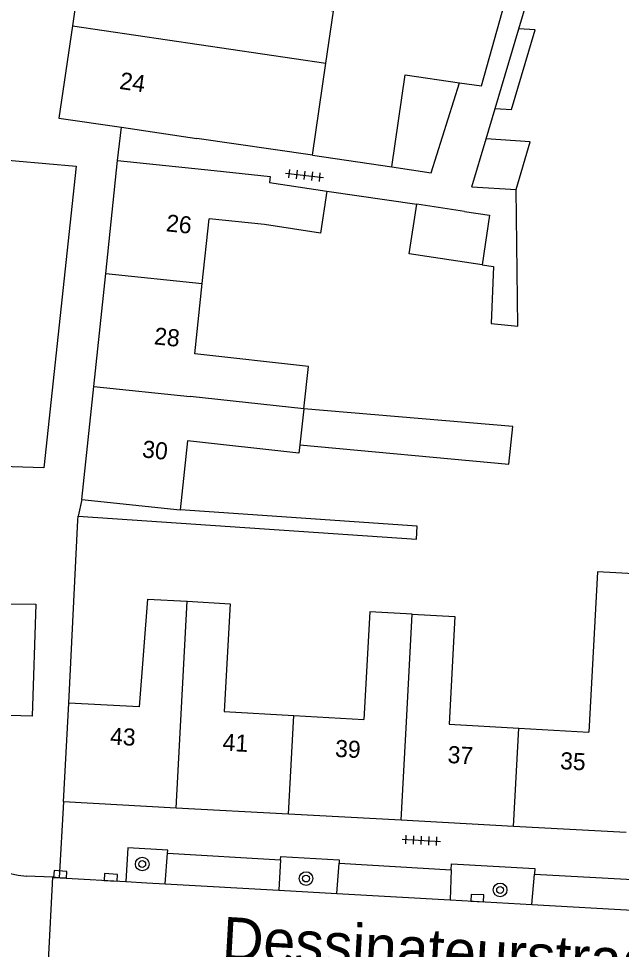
# Model space of a CAD drawing. Extents: x 132998 to 136004, y 396998 to 398512.
# Drawn here: x 133102.6 to 133137.9, y 398389.8 to 398444.3 of the extents above; entities that cross this region are included whole.
import ezdxf

# ---------------------------------------------------------------- set-up
doc = ezdxf.new("R2010")
doc.units = 0
for name, color, linetype in [('gg-afsc-erfafscheiding', 7, 'Continuous'), ('gg-afsc-muur', 7, 'Continuous'), ('gg-anno-huisnummerreeks BGT', 7, 'Continuous'), ('gg-anno-openbare ruimte label', 7, 'Continuous'), ('gg-bbg-gedigitaliseerde bebouwing', 7, 'Continuous'), ('gg-bbg-gedigitaliseerde bijgebouw', 7, 'Continuous'), ('gg-bbg-hoofdgebouw', 7, 'Continuous'), ('gg-bbg-luifel en loopbrug', 7, 'Continuous'), ('gg-bbg-tussenscheiding', 7, 'Continuous'), ('gg-knt-verharding', 7, 'Continuous'), ('gg-knt-verharding nz', 7, 'Continuous'), ('gt-grn-weggrens', 7, 'Continuous'), ('gt-symb-boom', 7, 'Continuous'), ('gt-symb-kolk', 7, 'Continuous'), ('gt-symb-tegel verharding', 7, 'Continuous')]:
    doc.layers.add(name, color=color, linetype=linetype)

# ---------------------------------------------------------------- blocks, each defined once
blk = doc.blocks.new('gt0-TEG1')
at = {"layer": 'gt-symb-tegel verharding'}
for p, q in [((-1.125, 0), (1.125, 0)), ((-0.9, -0.25), (-0.9, 0.25)), ((-0.45, -0.25), (-0.45, 0.25)), ((0, -0.25), (0, 0.25)), ((0.45, -0.25), (0.45, 0.25)), ((0.9, -0.25), (0.9, 0.25))]:
    blk.add_line(p, q, dxfattribs=at)
blk = doc.blocks.new('gt0-BOOM')
at = {"layer": 'gt-symb-boom'}
for radius in [0.4, 0.2]:
    blk.add_circle((0, 0), radius, dxfattribs=at)
blk = doc.blocks.new('gt0-KOLK')
at = {"layer": 'gt-symb-kolk'}
blk.add_lwpolyline([(0, 0), (0.375, 0), (0.375, 0.4), (-0.375, 0.4), (-0.375, 0), (0, 0)], dxfattribs=at)

msp = doc.modelspace()

# ---------------------------------------------------------------- linework, layer by layer
at = {"layer": 'gg-afsc-erfafscheiding'}
for p, q in [((133131.877, 398443.683), (133137.68, 398463.194)), ((133129.966, 398437.257), (133130.492, 398439.026)), ((133119.796, 398436.288), (133124.443, 398435.608)), ((133120.639, 398434.198), (133125.908, 398433.429))]:
    msp.add_line(p, q, dxfattribs=at)
for points in [[(133128.398, 398440.535), (133129.686, 398440.347), (133131.074, 398445.289)], [(133129.725, 398429.876), (133130.402, 398429.772), (133130.26, 398426.446), (133131.819, 398426.297), (133131.723, 398434.286)], [(133106.08, 398415.18), (133125.879, 398413.836), (133125.931, 398414.599), (133112.048, 398415.541)]]:
    msp.add_lwpolyline(points, dxfattribs=at)
at = {"layer": 'gg-afsc-muur'}
for p, q in [((133106.068, 398414.948), (133106.08, 398415.18)), ((133105.529, 398404.229), (133106.068, 398414.948))]:
    msp.add_line(p, q, dxfattribs=at)
at = {"layer": 'gg-bbg-gedigitaliseerde bebouwing'}
for p, q in [((133119.796, 398436.288), (133120.586, 398441.68)), ((133108.611, 398437.924), (133113.029, 398437.278)), ((133119.796, 398436.288), (133113.029, 398437.278)), ((133117.282, 398434.689), (133120.639, 398434.198)), ((133113.338, 398428.78), (133113.74, 398432.573)), ((133112.902, 398424.665), (133113.338, 398428.78)), ((133110.137, 398410.326), (133112.47, 398410.195)), ((133118.711, 398403.512), (133122.807, 398403.283)), ((133127.8, 398403.003), (133131.884, 398402.774)), ((133131.884, 398402.774), (133135.975, 398402.545))]:
    msp.add_line(p, q, dxfattribs=at)
for points in [[(133120.586, 398441.68), (133121.031, 398444.718), (133114.202, 398445.718), (133114.494, 398447.716)], [(133108.39, 398435.99), (133114.038, 398435.392), (133117.32, 398435.046), (133117.282, 398434.689)], [(133120.639, 398434.198), (133120.259, 398431.727), (133116.997, 398432.229), (133113.74, 398432.573)], [(133119.284, 398421.451), (133119.557, 398423.937), (133112.902, 398424.665)], [(133119.053, 398419.343), (133119.001, 398418.862), (133112.475, 398419.578), (133112.048, 398415.541)], [(133138.811, 398408.735), (133138.982, 398411.783), (133136.486, 398411.923), (133135.975, 398402.545)], [(133112.47, 398410.195), (133114.98, 398410.055), (133114.626, 398403.741), (133118.711, 398403.512)], [(133125.643, 398409.442), (133123.147, 398409.576), (133122.807, 398403.283)], [(133125.643, 398409.442), (133128.139, 398409.308), (133127.8, 398403.003)]]:
    msp.add_lwpolyline(points, dxfattribs=at)
at = {"layer": 'gg-bbg-gedigitaliseerde bijgebouw'}
msp.add_line((133128.7, 398433.001), (133125.908, 398433.429), dxfattribs=at)
for points in [[(133124.443, 398435.608), (133125.232, 398440.998), (133128.398, 398440.535)], [(133124.443, 398435.608), (133126.753, 398435.27), (133128.398, 398440.535)], [(133129.725, 398429.876), (133125.462, 398430.53), (133125.908, 398433.429)], [(133128.7, 398433.001), (133130.17, 398432.775), (133129.725, 398429.876)], [(133119.053, 398419.343), (133131.285, 398418.226), (133131.517, 398420.423), (133119.284, 398421.451)]]:
    msp.add_lwpolyline(points, dxfattribs=at)
at = {"layer": 'gg-bbg-hoofdgebouw'}
for p, q in [((133106.476, 398448.89), (133105.739, 398443.855)), ((133107.69, 398429.377), (133108.39, 398435.99)), ((133106.99, 398422.764), (133107.69, 398429.377)), ((133106.29, 398416.15), (133106.99, 398422.764)), ((133106.29, 398416.15), (133112.048, 398415.541)), ((133105.22, 398398.46), (133105.529, 398404.229)), ((133111.808, 398398.1), (133105.22, 398398.46)), ((133118.395, 398397.74), (133111.808, 398398.1)), ((133124.982, 398397.38), (133118.395, 398397.74)), ((133131.569, 398397.02), (133124.982, 398397.38)), ((133138.156, 398396.66), (133131.569, 398397.02))]:
    msp.add_line(p, q, dxfattribs=at)
for points in [[(133105.739, 398443.855), (133104.95, 398438.46), (133108.611, 398437.924)], [(133110.137, 398410.326), (133109.658, 398404.014), (133105.529, 398404.229)]]:
    msp.add_lwpolyline(points, dxfattribs=at)
at = {"layer": 'gg-bbg-luifel en loopbrug'}
for p, q in [((133130.492, 398439.026), (133131.877, 398443.683)), ((133129.129, 398434.445), (133129.966, 398437.257)), ((133129.129, 398434.445), (133131.723, 398434.286))]:
    msp.add_line(p, q, dxfattribs=at)
for points in [[(133130.492, 398439.026), (133131.45, 398438.974), (133132.835, 398443.632), (133131.877, 398443.683)], [(133131.723, 398434.286), (133132.535, 398437.075), (133129.966, 398437.257)]]:
    msp.add_lwpolyline(points, dxfattribs=at)
at = {"layer": 'gg-bbg-tussenscheiding'}
for p, q in [((133105.739, 398443.855), (133120.586, 398441.68)), ((133107.69, 398429.377), (133113.338, 398428.78)), ((133106.99, 398422.764), (133112.638, 398422.167)), ((133119.284, 398421.451), (133112.638, 398422.167)), ((133119.284, 398421.451), (133119.053, 398419.343)), ((133111.808, 398398.1), (133112.47, 398410.195)), ((133125.298, 398403.143), (133125.643, 398409.442)), ((133118.395, 398397.74), (133118.711, 398403.512)), ((133124.982, 398397.38), (133125.298, 398403.143)), ((133131.569, 398397.02), (133131.884, 398402.774))]:
    msp.add_line(p, q, dxfattribs=at)
at = {"layer": 'gg-knt-verharding'}
for p, q in [((133108.39, 398435.99), (133108.611, 398437.924)), ((133111.172, 398393.662), (133111.319, 398395.464)), ((133111.319, 398395.464), (133117.933, 398395.075)), ((133117.933, 398395.075), (133117.829, 398393.286)), ((133121.225, 398393.095), (133121.351, 398394.869)), ((133121.351, 398394.869), (133127.926, 398394.491)), ((133127.926, 398394.491), (133127.859, 398392.72)), ((133104.594, 398394.047), (133103.05, 398394.115)), ((133104.343, 398389.133), (133104.594, 398394.047)), ((133104.969, 398394.019), (133104.594, 398394.047)), ((133105.374, 398393.989), (133104.969, 398394.019)), ((133105.374, 398393.989), (133108.867, 398393.792)), ((133108.867, 398393.792), (133110.1, 398393.722)), ((133110.1, 398393.722), (133111.172, 398393.662)), ((133132.648, 398392.45), (133132.796, 398394.229)), ((133132.796, 398394.229), (133138.897, 398393.898)), ((133117.829, 398393.286), (133121.225, 398393.095)), ((133127.859, 398392.72), (133132.648, 398392.45))]:
    msp.add_line(p, q, dxfattribs=at)
for points in [[(133100.618, 398436.11), (133105.97, 398435.653), (133104.07, 398418.001), (133098.497, 398418.172)], [(133098.152, 398410.082), (133103.599, 398410.03), (133103.396, 398403.467), (133098.105, 398403.631)], [(133111.319, 398395.464), (133111.329, 398395.638), (133108.979, 398395.771), (133108.867, 398393.792)], [(133117.933, 398395.075), (133117.944, 398395.264), (133121.362, 398395.067), (133121.351, 398394.869)], [(133127.926, 398394.491), (133127.945, 398394.833), (133132.814, 398394.569), (133132.796, 398394.229)]]:
    msp.add_lwpolyline(points, dxfattribs=at)
msp.add_arc((133103.432, 398399.462), 5.361, 184.9354, 265.9143, dxfattribs=at)
at = {"layer": 'gg-knt-verharding nz'}
for p, q in [((133111.172, 398393.662), (133117.829, 398393.286)), ((133121.225, 398393.095), (133127.859, 398392.72)), ((133132.648, 398392.45), (133138.863, 398392.099))]:
    msp.add_line(p, q, dxfattribs=at)
at = {"layer": 'gt-grn-weggrens'}
for p, q in [((133106.29, 398416.15), (133106.08, 398415.18)), ((133105.22, 398398.46), (133104.969, 398394.019))]:
    msp.add_line(p, q, dxfattribs=at)

# ---------------------------------------------------------------- block references
at = {"layer": 'gt-symb-boom'}
for p in [(133109.828, 398394.823), (133119.419, 398393.974), (133130.782, 398393.305)]:
    msp.add_blockref('gt0-BOOM', p, dxfattribs=at)
at = {"layer": 'gt-symb-kolk'}
for p, rotation in [((133105.019, 398394.014), -4.0733644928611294), ((133107.981, 398393.84), -3.2116257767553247), ((133129.44, 398392.63), -2.7508347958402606)]:
    msp.add_blockref('gt0-KOLK', p, dxfattribs=dict(at, rotation=rotation))
at = {"layer": 'gt-symb-tegel verharding'}
for p, rotation in [((133119.334, 398435.114), -6.485660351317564), ((133126.167, 398396.207), -3.1512409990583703)]:
    msp.add_blockref('gt0-TEG1', p, dxfattribs=dict(at, rotation=rotation))

# ---------------------------------------------------------------- texts
at = {"layer": 'gg-anno-huisnummerreeks BGT'}
for s, rotation, p in [('24', 351.7, (133108.458, 398440.178)), ('26', 354, (133111.192, 398431.846)), ('28', 354, (133110.492, 398425.233)), ('30', 354, (133109.792, 398418.62)), ('43', 356.9, (133107.929, 398401.817)), ('41', 356.9, (133114.517, 398401.457)), ('39', 356.9, (133121.104, 398401.097)), ('37', 356.9, (133127.691, 398400.737)), ('35', 356.9, (133134.278, 398400.377))]:
    msp.add_text(s, height=1, rotation=rotation, dxfattribs=at).set_placement(p)
at = {"layer": 'gg-anno-openbare ruimte label'}
msp.add_text('Dessinateurstraat', height=2.5, rotation=356.8, dxfattribs=at).set_placement((133114.458, 398389.243))

doc.saveas('drawing.dxf')
